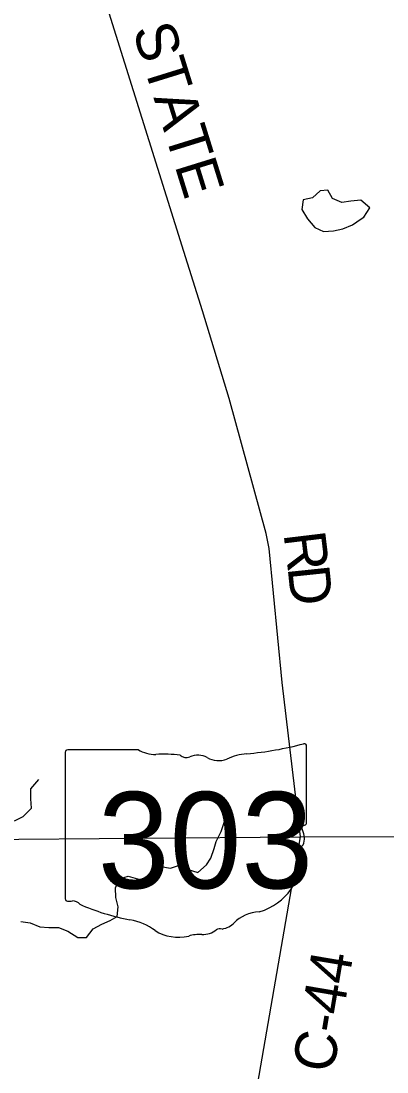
# Model space of a CAD drawing. Extents: x 1985906 to 2277390, y 930619 to 1324581.
# Drawn here: x 2185865 to 2188503, y 1179459 to 1187043 of the extents above; entities that cross this region are included whole.
import ezdxf

# ---------------------------------------------------------------- set-up
doc = ezdxf.new("R2010")
doc.units = 0
for name, color, linetype in [('GM_X_County_Road', 7, 'Continuous'), ('GM_X_County_Road_Text', 7, 'Continuous'), ('GM_X_Minor_Lake', 7, 'Continuous'), ('GM_X_Minor_River', 7, 'Continuous'), ('GM_X_State_Location', 7, 'Continuous'), ('GM_X_State_Route', 7, 'Continuous'), ('GM_X_State_Shield', 7, 'Continuous')]:
    doc.layers.add(name, color=color, linetype=linetype)

msp = doc.modelspace()

# ---------------------------------------------------------------- linework, layer by layer
at = {"layer": 'GM_X_County_Road'}
msp.add_lwpolyline([(2187158.4, 1176989), (2187879.5, 1181157.2), (2187747.4, 1182269.6), (2187654.5, 1183237.8), (2187633, 1183345.9), (2187365.7, 1184319.7), (2187173.1, 1184951.4), (2187039.3, 1185379.3), (2186487.5, 1187139.2), (2185949.8, 1188891), (2185784.4, 1189406.7), (2185382, 1190661), (2185124.2, 1191630.8), (2184514.3, 1193535.4), (2184473.7, 1193619.2), (2184455.7, 1193656.4), (2184248.6, 1193932.3), (2183757.5, 1194570.3), (2183652.2, 1194693.3)], dxfattribs=at)
at = {"layer": 'GM_X_Minor_Lake'}
for points in [[(2188316.4, 1185616.4), (2188336.3, 1185626.7), (2188379.3, 1185695.6), (2188314.3, 1185750.9), (2188242.3, 1185743.8), (2188178.3, 1185732.8), (2188111.7, 1185761.9), (2188076.7, 1185823.6), (2188021.1, 1185817.9)], [(2188316.4, 1185616.4), (2188336.3, 1185626.7), (2188379.3, 1185695.6), (2188314.3, 1185750.9), (2188242.3, 1185743.8), (2188178.3, 1185732.8), (2188111.7, 1185761.9), (2188076.7, 1185823.6), (2188021.7, 1185818)], [(2188021.7, 1185818), (2187967.3, 1185767.8), (2187899.4, 1185752.7), (2187890.5, 1185682.3), (2187929.5, 1185616.7), (2187982.6, 1185553.2), (2188045.2, 1185524.1), (2188117.3, 1185529.1), (2188185.2, 1185544.2), (2188254.9, 1185573.3), (2188316.4, 1185616.4)], [(2188021.6, 1185817.9), (2187967.3, 1185767.8), (2187899.4, 1185752.7), (2187890.5, 1185682.3), (2187929.5, 1185616.7), (2187982.6, 1185553.2), (2188045.2, 1185524.1), (2188117.3, 1185529.1), (2188185.2, 1185544.2), (2188254.9, 1185573.3), (2188316.4, 1185616.4)]]:
    msp.add_lwpolyline(points, dxfattribs=at)
at = {"layer": 'GM_X_Minor_River'}
for points in [[(2185818.1, 1181270.4), (2185880.3, 1181302.6), (2185940.5, 1181362.9), (2185934.4, 1181429.2), (2185934.3, 1181503.5), (2185992.4, 1181569.8)], [(2185863.3, 1180545.5), (2185929.6, 1180535.6), (2186000, 1180505.5), (2186066.3, 1180501.6), (2186134.6, 1180501.7), (2186203, 1180475.7), (2186273.3, 1180429.6), (2186337.6, 1180429.6), (2186383.7, 1180491.9), (2186448, 1180526.2), (2186508.2, 1180552.3), (2186558.4, 1180580.5), (2186564.3, 1180650.8), (2186548.2, 1180719.1), (2186546.1, 1180787.3), (2186574.1, 1180853.6), (2186638.3, 1180871.8), (2186704.7, 1180853.8), (2186771, 1180839.8), (2186815.1, 1180910.2), (2186873.3, 1180942.4), (2186941.6, 1180930.4), (2187007.9, 1180952.6), (2187070.2, 1180920.5), (2187140.6, 1180898.5), (2187202.8, 1180952.8), (2187232.8, 1181003.1), (2187256.8, 1181071.4), (2187270.8, 1181121.6), (2187306.9, 1181193.9), (2187328.9, 1181260.2), (2187344.9, 1181334.5)]]:
    msp.add_lwpolyline(points, dxfattribs=at)
at = {"layer": 'GM_X_State_Route'}
msp.add_lwpolyline([(2181426.1, 1180954.5), (2181801.3, 1180922.2), (2181964.2, 1180913.4), (2182139.7, 1180905.6), (2182586.8, 1180907.3), (2183563.2, 1180905.1), (2183712, 1180899.5), (2183856.4, 1180892.8), (2183964.1, 1180882.8), (2184139.8, 1180866.8), (2184260.3, 1180860.1), (2184337.3, 1180862.8), (2184473.9, 1180890.6), (2184763.9, 1180962.8), (2185287, 1181096.1), (2185490.3, 1181128.3), (2185555.8, 1181136.1), (2187879.5, 1181157.2), (2191756.9, 1181167.3), (2192417.9, 1181170.6), (2192671.1, 1181169.3)], dxfattribs=at)
at = {"layer": 'GM_X_State_Shield'}
for p, q in [((2187924.3, 1181257.7), (2187924.3, 1181810.4)), ((2186184.1, 1181766), (2186184.1, 1180709.4)), ((2186710.8, 1181784.2), (2186201.2, 1181784.2)), ((2187924.1, 1181257.8), (2187924.3, 1181257.7))]:
    msp.add_line(p, q, dxfattribs=at)
for centre, major_axis, start_param, end_param in [((2187304.4, 1183224.8), (1845.5, 0), 4.814394, 5.042369), ((2187905, 1181812.7), (19.4, 0), 6.141152, 7.989035), ((2186204, 1181768.3), (20.2, 0), 1.712693, 3.28349), ((2186832.2, 1181906.9), (195.5, 0), 4.042523, 4.731795), ((2186897, 1181191), (702, 0), 1.404758, 1.657858), ((2187056.4, 1181773.8), (56.4, 0), 3.836095, 5.185415), ((2187139.2, 1181651.6), (117.3, 0), 0.950623, 2.079405), ((2187290.6, 1181819.1), (141.1, 0), 4.081561, 5.145723), ((2187539.8, 1181461.5), (371.3, 0), 1.699011, 2.107814), ((2187919.8, 1181217.1), (30, 0), 1.883978, 3.671073), ((2187729, 1181147.2), (180, 0), 5.934695, 6.695948), ((2187903.6, 1181255.5), (20.7, 0), 5.05454, 6.418171), ((2187993.7, 1181026.3), (130.9, 0), 2.387724, 3.262537), ((2187407.8, 1180956), (461.6, 0), 5.101752, 6.440018), ((2186204.2, 1180707.1), (20.3, 0), 3.00124, 4.508301), ((2186207.3, 1180815.2), (155.2, 0), 4.665946, 4.897461), ((2186239, 1180648.4), (56, 0), 0.519207, 1.627899), ((2186945.6, 1181597.8), (1332.7, 0), 4.195997, 4.488961), ((2187602.4, 1180412.8), (252.8, 0), 1.647645, 2.488434), ((2186548.3, 1180234.7), (417, 0), 0.823519, 1.323587), ((2187282.1, 1180607), (149.1, 0), 4.937069, 5.64225), ((2186999.3, 1180643.2), (264.6, 0), 4.026481, 4.996735), ((2187152.2, 1180277.9), (217.4, 0), 1.495662, 1.94098), ((2187171.5, 1180564.1), (141, 0), 4.691044, 5.507374), ((2187299, 1180461.7), (39.7, 0), 1.147584, 2.315152)]:
    msp.add_ellipse(centre, major_axis=major_axis, ratio=0.8, start_param=start_param, end_param=end_param, dxfattribs=at)

# ---------------------------------------------------------------- texts
at = {"layer": 'GM_X_County_Road_Text'}
for s, rotation, p in [('STATE', 287.24859, (2186666.7, 1186980.2)), ('R', 276.8975, (2187757.1, 1183343.8)), ('D', 275.97412, (2187786.6, 1183100.4)), ('C-44', 80.36891, (2188115.1, 1179444))]:
    msp.add_text(s, height=300, rotation=rotation, dxfattribs=at).set_placement(p)
at = {"layer": 'GM_X_State_Location'}
for s in ['s', 'r']:
    msp.add_text(s, height=1, dxfattribs=at).set_placement((2187034.6, 1181167.5))
msp.add_text('303', height=1, rotation=0.00001, dxfattribs=at).set_placement((2186681.6, 1181094.7))
at = {"layer": 'GM_X_State_Shield'}
msp.add_text('303', height=696.1, dxfattribs=at).set_placement((2186418.2, 1180783.9))

doc.saveas('drawing.dxf')
